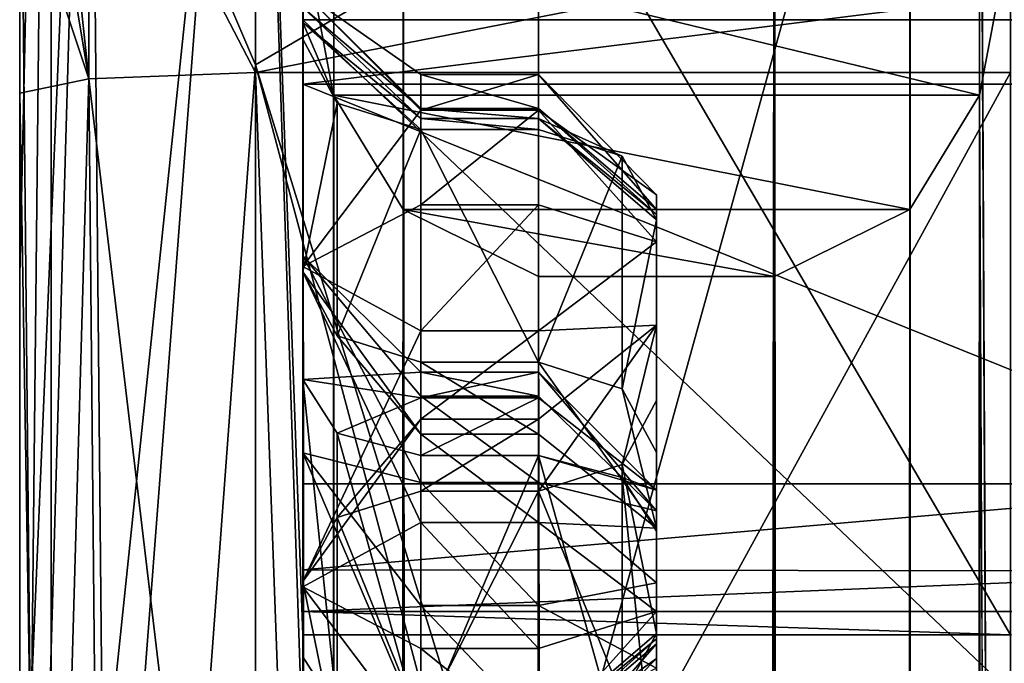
# Model space of a CAD drawing. Header units: millimetres. Extents: x -15 to 196, y -14 to 691.
# Tile 267 of 278: x 16.5 to 20.67, y 674.66 to 677.38. Entities that reach past the tile are written whole.
import ezdxf

# ---------------------------------------------------------------- set-up
doc = ezdxf.new("R2010")
doc.units = ezdxf.units.MM
doc.header["$LTSCALE"] = 41.718519
for name, color, linetype in [('1190', 7, 'CONTINUOUS'), ('1191', 7, 'CONTINUOUS'), ('1192', 7, 'CONTINUOUS'), ('130', 7, 'CONTINUOUS'), ('131', 7, 'CONTINUOUS'), ('1354', 7, 'CONTINUOUS'), ('1357', 7, 'CONTINUOUS'), ('1358', 7, 'CONTINUOUS'), ('1366', 7, 'CONTINUOUS'), ('1367', 7, 'CONTINUOUS'), ('1368', 7, 'CONTINUOUS'), ('1371', 7, 'CONTINUOUS'), ('1372', 7, 'CONTINUOUS'), ('1384', 7, 'CONTINUOUS'), ('1385', 7, 'CONTINUOUS'), ('1386', 7, 'CONTINUOUS'), ('1387', 7, 'CONTINUOUS'), ('1407', 7, 'CONTINUOUS'), ('666', 7, 'CONTINUOUS'), ('669', 7, 'CONTINUOUS'), ('670', 7, 'CONTINUOUS'), ('673', 7, 'CONTINUOUS'), ('674', 7, 'CONTINUOUS'), ('675', 7, 'CONTINUOUS'), ('676', 7, 'CONTINUOUS'), ('678', 7, 'CONTINUOUS'), ('679', 7, 'CONTINUOUS'), ('680', 7, 'CONTINUOUS'), ('681', 7, 'CONTINUOUS'), ('685', 7, 'CONTINUOUS'), ('686', 7, 'CONTINUOUS'), ('688', 7, 'CONTINUOUS'), ('715', 7, 'CONTINUOUS'), ('716', 7, 'CONTINUOUS'), ('717', 7, 'CONTINUOUS'), ('718', 7, 'CONTINUOUS'), ('719', 7, 'CONTINUOUS'), ('720', 7, 'CONTINUOUS'), ('721', 7, 'CONTINUOUS'), ('722', 7, 'CONTINUOUS'), ('723', 7, 'CONTINUOUS'), ('724', 7, 'CONTINUOUS'), ('725', 7, 'CONTINUOUS'), ('726', 7, 'CONTINUOUS'), ('727', 7, 'CONTINUOUS')]:
    doc.layers.add(name, color=color, linetype=linetype)

msp = doc.modelspace()

# ---------------------------------------------------------------- linework, layer by layer
at = {"layer": '1190', "linetype": 'Continuous'}
for points in [[(17.5, 677.1925, -148.8017), (17.5, 686.5131, -140.9721), (21.2, 679.362, -147.6472), (17.5, 677.1925, -148.8017)], [(17.5, 669.3014, -104.0965), (20.7, 669.3014, -104.0965), (21.2, 682.6727, -109.7731), (17.5, 669.3014, -104.0965)], [(17.5, 680.7253, -108.2521), (17.5, 669.3014, -104.0965), (21.2, 682.6727, -109.7731), (17.5, 680.7253, -108.2521)], [(21.2, 665.2051, -150.9176), (17.5, 677.1925, -148.8017), (21.2, 679.362, -147.6472), (21.2, 665.2051, -150.9176)], [(21.2, 665.2051, -150.9176), (20.7, 665.2051, -150.9176), (17.5, 677.1925, -148.8017), (21.2, 665.2051, -150.9176)], [(17.5, 677.1925, -148.8017), (20.7, 665.2051, -150.9176), (17.5, 665.2051, -150.9176), (17.5, 677.1925, -148.8017)]]:
    msp.add_3dface(points, dxfattribs=at)
at = {"layer": '1191', "linetype": 'Continuous'}
for points in [[(17.5, 686.5131, -140.9721), (17.5, 677.1925, -148.8017), (16.634, 679.2212, -147.148), (17.5, 686.5131, -140.9721)], [(16.634, 682.4111, -110.2085), (16.5, 682.0528, -110.5594), (16.5, 676.2985, -106.9053), (16.634, 682.4111, -110.2085)], [(16.634, 669.426, -104.6099), (16.634, 682.4111, -110.2085), (16.5, 669.7145, -105.1421), (16.634, 669.426, -104.6099)], [(16.5, 669.7145, -105.1421), (16.634, 682.4111, -110.2085), (16.5, 676.2985, -106.9053), (16.5, 669.7145, -105.1421)], [(17.5, 680.7253, -108.2521), (16.634, 682.4111, -110.2085), (16.634, 669.426, -104.6099), (17.5, 680.7253, -108.2521)], [(17.5, 669.3014, -104.0965), (17.5, 680.7253, -108.2521), (16.634, 669.426, -104.6099), (17.5, 669.3014, -104.0965)], [(16.634, 665.4685, -150.4377), (16.5, 678.8851, -146.7671), (16.634, 679.2212, -147.148), (16.634, 665.4685, -150.4377)], [(17.5, 677.1925, -148.8017), (16.634, 665.4685, -150.4377), (16.634, 679.2212, -147.148), (17.5, 677.1925, -148.8017)], [(16.5, 672.5847, -149.3662), (16.5, 678.8851, -146.7671), (16.634, 665.4685, -150.4377), (16.5, 672.5847, -149.3662)], [(17.5, 677.1925, -148.8017), (17.5, 665.2051, -150.9176), (16.634, 665.4685, -150.4377), (17.5, 677.1925, -148.8017)]]:
    msp.add_3dface(points, dxfattribs=at)
at = {"layer": '1192', "linetype": 'Continuous'}
for points in [[(16.5, 676.2985, -106.9053), (16.5, 682.0528, -110.5594), (16.5, 681.2548, -110.0589), (16.5, 676.2985, -106.9053)], [(16.5, 680.341, -109.8304), (16.5, 676.2985, -106.9053), (16.5, 681.2548, -110.0589), (16.5, 680.341, -109.8304)], [(16.5, 673.3703, -109.2206), (16.5, 676.2985, -106.9053), (16.5, 680.341, -109.8304), (16.5, 673.3703, -109.2206)], [(16.5, 669.7145, -105.1421), (16.5, 676.2985, -106.9053), (16.5, 673.3703, -109.2206), (16.5, 669.7145, -105.1421)]]:
    msp.add_3dface(points, dxfattribs=at)
at = {"layer": '130', "linetype": 'Continuous'}
for points in [[(17.7, 677.7599, -144.9893), (20.7, 677.7599, -144.9893), (20.5689, 677.0646, -145.4254), (17.7, 677.7599, -144.9893)], [(17.8311, 677.0646, -145.4254), (17.7, 677.7599, -144.9893), (20.5689, 677.0646, -145.4254), (17.8311, 677.0646, -145.4254)], [(18.1258, 676.5793, -145.7079), (17.8311, 677.0646, -145.4254), (20.2742, 676.5793, -145.7079), (18.1258, 676.5793, -145.7079)], [(20.2742, 676.5793, -145.7079), (17.8311, 677.0646, -145.4254), (20.5689, 677.0646, -145.4254), (20.2742, 676.5793, -145.7079)], [(18.7, 676.2958, -145.865), (18.1258, 676.5793, -145.7079), (19.7, 676.2958, -145.865), (18.7, 676.2958, -145.865)], [(19.7, 676.2958, -145.865), (18.1258, 676.5793, -145.7079), (20.2742, 676.5793, -145.7079), (19.7, 676.2958, -145.865)]]:
    msp.add_3dface(points, dxfattribs=at)
at = {"layer": '131', "linetype": 'Continuous'}
for points in [[(20.7, 652.4442, -109.6484), (20.7, 680.6361, -112.1149), (20.5689, 680.027, -111.5646), (20.7, 652.4442, -109.6484)], [(20.5689, 680.027, -111.5646), (20.2742, 679.5982, -111.2022), (20.5, 12, -53.0145), (20.5689, 680.027, -111.5646)], [(20.6487, 12, -53.2995), (20.5689, 680.027, -111.5646), (20.5, 12, -53.0145), (20.6487, 12, -53.2995)], [(20.7, 99.8642, -61.3039), (20.7, 652.4442, -109.6484), (20.5689, 680.027, -111.5646), (20.7, 99.8642, -61.3039)], [(20.5689, 680.027, -111.5646), (20.6487, 12, -53.2995), (20.7, 99.8642, -61.3039), (20.5689, 680.027, -111.5646)], [(20.2742, 679.5982, -111.2022), (19.7, 679.3463, -110.9982), (20.1438, 0.7796, -51.7353), (20.2742, 679.5982, -111.2022)], [(20.2742, 679.5982, -111.2022), (20.1438, 0.7796, -51.7353), (20.5, 12, -53.0145), (20.2742, 679.5982, -111.2022)], [(20.1438, 0.7796, -51.7353), (19.7, 679.3463, -110.9982), (19.7, 0.8299, -51.6357), (20.1438, 0.7796, -51.7353)]]:
    msp.add_3dface(points, dxfattribs=at)
at = {"layer": '1354', "linetype": 'Continuous'}
for points in [[(17.7, 674.7774, -110.3475), (20.7, 674.7774, -110.3475), (17.7, 674.8755, -109.2268), (17.7, 674.7774, -110.3475)], [(17.7, 674.8755, -109.2268), (20.7, 674.7774, -110.3475), (21.9, 674.8755, -109.2268), (17.7, 674.8755, -109.2268)]]:
    msp.add_3dface(points, dxfattribs=at)
at = {"layer": '1357', "linetype": 'Continuous'}
for points in [[(21.9, 675.0464, -108.8923), (21.9, 675.4172, -108.7723), (17.7, 675.0522, -108.8874), (21.9, 675.0464, -108.8923)], [(17.7, 675.0522, -108.8874), (21.9, 675.4172, -108.7723), (17.7, 675.4172, -108.7723), (17.7, 675.0522, -108.8874)], [(17.7, 674.8755, -109.2268), (21.9, 675.0464, -108.8923), (17.7, 675.0522, -108.8874), (17.7, 674.8755, -109.2268)], [(17.7, 674.8755, -109.2268), (21.9, 674.8755, -109.2268), (21.9, 675.0464, -108.8923), (17.7, 674.8755, -109.2268)]]:
    msp.add_3dface(points, dxfattribs=at)
at = {"layer": '1358', "linetype": 'Continuous'}
for points in [[(17.7, 677.6341, -108.5619), (17.7, 677.3842, -107.9785), (17.7, 677.1104, -108.9204), (17.7, 677.6341, -108.5619)], [(17.7, 677.3842, -107.9785), (17.7, 673.3946, -106.3816), (17.7, 677.1104, -108.9204), (17.7, 677.3842, -107.9785)], [(17.7, 673.3946, -106.3816), (17.7, 675.4172, -108.7723), (17.7, 677.1104, -108.9204), (17.7, 673.3946, -106.3816)], [(17.7, 675.0522, -108.8874), (17.7, 675.4172, -108.7723), (17.7, 673.3946, -106.3816), (17.7, 675.0522, -108.8874)], [(17.7, 674.8755, -109.2268), (17.7, 675.0522, -108.8874), (17.7, 673.3946, -106.3816), (17.7, 674.8755, -109.2268)], [(17.7, 674.7774, -110.3475), (17.7, 674.8755, -109.2268), (17.7, 673.3946, -106.3816), (17.7, 674.7774, -110.3475)], [(17.7, 674.7774, -110.3475), (17.7, 673.3946, -106.3816), (17.7, 674.2793, -110.3039), (17.7, 674.7774, -110.3475)]]:
    msp.add_3dface(points, dxfattribs=at)
at = {"layer": '1366', "linetype": 'Continuous'}
for points in [[(17.7, 675.4172, -108.7723), (21.9, 675.4172, -108.7723), (17.7, 677.1104, -108.9204), (17.7, 675.4172, -108.7723)], [(17.7, 677.1104, -108.9204), (21.9, 675.4172, -108.7723), (21.9, 677.1104, -108.9204), (17.7, 677.1104, -108.9204)]]:
    msp.add_3dface(points, dxfattribs=at)
at = {"layer": '1367', "linetype": 'Continuous'}
for points in [[(17.7, 677.3842, -107.9785), (17.7, 677.6341, -108.5619), (21.9, 677.3842, -107.9785), (17.7, 677.3842, -107.9785)], [(17.7, 677.6341, -108.5619), (17.7, 677.1104, -108.9204), (21.9, 677.6341, -108.5619), (17.7, 677.6341, -108.5619)], [(17.7, 677.1104, -108.9204), (21.9, 677.1104, -108.9204), (21.9, 677.6341, -108.5619), (17.7, 677.1104, -108.9204)]]:
    msp.add_3dface(points, dxfattribs=at)
at = {"layer": '1368', "linetype": 'Continuous'}
for points in [[(17.7, 673.3946, -106.3816), (17.7, 677.3842, -107.9785), (21.9, 673.3946, -106.3816), (17.7, 673.3946, -106.3816)], [(17.7, 677.3842, -107.9785), (21.9, 677.3842, -107.9785), (21.9, 673.3946, -106.3816), (17.7, 677.3842, -107.9785)]]:
    msp.add_3dface(points, dxfattribs=at)
at = {"layer": '1371', "linetype": 'Continuous'}
for points in [[(20.7, 680.2538, -110.8266), (20.7, 674.7774, -110.3475), (17.5, 680.2538, -110.8266), (20.7, 680.2538, -110.8266)], [(20.7, 674.7774, -110.3475), (17.7, 674.7774, -110.3475), (17.5, 680.2538, -110.8266), (20.7, 674.7774, -110.3475)], [(17.7, 674.7774, -110.3475), (17.7, 674.2793, -110.3039), (17.5, 680.2538, -110.8266), (17.7, 674.7774, -110.3475)], [(17.7, 674.2793, -110.3039), (17.5, 674.2793, -110.3039), (17.5, 680.2538, -110.8266), (17.7, 674.2793, -110.3039)]]:
    msp.add_3dface(points, dxfattribs=at)
at = {"layer": '1372', "linetype": 'Continuous'}
for points in [[(16.5, 673.3703, -109.2206), (16.5, 680.341, -109.8304), (16.7929, 680.2793, -110.5349), (16.5, 673.3703, -109.2206)], [(16.6067, 673.7788, -109.7076), (16.5, 673.3703, -109.2206), (16.7929, 680.2793, -110.5349), (16.6067, 673.7788, -109.7076)], [(16.8518, 674.0625, -110.0455), (16.6067, 673.7788, -109.7076), (16.7929, 680.2793, -110.5349), (16.8518, 674.0625, -110.0455)], [(17.5, 680.2538, -110.8266), (16.8518, 674.0625, -110.0455), (16.7929, 680.2793, -110.5349), (17.5, 680.2538, -110.8266)], [(17.5, 680.2538, -110.8266), (17.5, 674.2793, -110.3039), (16.8518, 674.0625, -110.0455), (17.5, 680.2538, -110.8266)]]:
    msp.add_3dface(points, dxfattribs=at)
at = {"layer": '1384', "linetype": 'Continuous'}
for points in [[(20.7, 677.1598, -146.1915), (20.7, 677.7862, -146.1474), (17.5, 677.1598, -146.1915), (20.7, 677.1598, -146.1915)], [(17.5, 677.1598, -146.1915), (20.7, 677.7862, -146.1474), (17.5, 677.7862, -146.1474), (17.5, 677.1598, -146.1915)]]:
    msp.add_3dface(points, dxfattribs=at)
at = {"layer": '1385', "linetype": 'Continuous'}
for points in [[(16.6345, 678.626, -146.3384), (16.5, 678.8851, -146.7671), (16.7929, 677.1342, -146.4833), (16.6345, 678.626, -146.3384)], [(16.7929, 677.1342, -146.4833), (16.5, 678.8851, -146.7671), (16.5, 678.0123, -147.1215), (16.7929, 677.1342, -146.4833)], [(16.7929, 678.5194, -146.1619), (16.6345, 678.626, -146.3384), (16.7929, 677.1342, -146.4833), (16.7929, 678.5194, -146.1619)], [(16.7929, 678.5194, -146.1619), (17.5, 677.1598, -146.1915), (17.5, 677.7862, -146.1474), (16.7929, 678.5194, -146.1619)], [(17.5, 677.1598, -146.1915), (16.7929, 678.5194, -146.1619), (16.7929, 677.1342, -146.4833), (17.5, 677.1598, -146.1915)], [(16.5, 677.0726, -147.1877), (16.7929, 677.1342, -146.4833), (16.5, 678.0123, -147.1215), (16.5, 677.0726, -147.1877)]]:
    msp.add_3dface(points, dxfattribs=at)
at = {"layer": '1386', "linetype": 'Continuous'}
for points in [[(16.7929, 677.1342, -146.4833), (16.5, 677.0726, -147.1877), (16.6067, 670.589, -146.1694), (16.7929, 677.1342, -146.4833)], [(16.8518, 670.9269, -145.8857), (16.7929, 677.1342, -146.4833), (16.6067, 670.589, -146.1694), (16.8518, 670.9269, -145.8857)], [(17.5, 677.1598, -146.1915), (16.7929, 677.1342, -146.4833), (17.5, 671.1853, -145.6689), (17.5, 677.1598, -146.1915)], [(17.5, 671.1853, -145.6689), (16.7929, 677.1342, -146.4833), (16.8518, 670.9269, -145.8857), (17.5, 671.1853, -145.6689)], [(16.6067, 670.589, -146.1694), (16.5, 677.0726, -147.1877), (16.5, 670.102, -146.5779), (16.6067, 670.589, -146.1694)]]:
    msp.add_3dface(points, dxfattribs=at)
at = {"layer": '1387', "linetype": 'Continuous'}
for points in [[(20.7, 677.1598, -146.1915), (17.5, 677.1598, -146.1915), (17.7, 671.6834, -145.7124), (20.7, 677.1598, -146.1915)], [(17.5, 677.1598, -146.1915), (17.5, 671.1853, -145.6689), (17.7, 671.6834, -145.7124), (17.5, 677.1598, -146.1915)], [(20.7, 671.6834, -145.7124), (20.7, 677.1598, -146.1915), (17.7, 671.6834, -145.7124), (20.7, 671.6834, -145.7124)]]:
    msp.add_3dface(points, dxfattribs=at)
at = {"layer": '1407', "linetype": 'Continuous'}
for points in [[(16.5, 678.8851, -146.7671), (16.5, 672.5847, -149.3662), (16.5, 678.0123, -147.1215), (16.5, 678.8851, -146.7671)], [(16.5, 672.5847, -149.3662), (16.5, 677.0726, -147.1877), (16.5, 678.0123, -147.1215), (16.5, 672.5847, -149.3662)], [(16.5, 677.0726, -147.1877), (16.5, 672.5847, -149.3662), (16.5, 670.102, -146.5779), (16.5, 677.0726, -147.1877)]]:
    msp.add_3dface(points, dxfattribs=at)
at = {"layer": '666', "linetype": 'Continuous'}
for points in [[(17.7, 680.6361, -112.1149), (17.7, 677.7599, -144.9893), (17.7, 676.383, -135.2345), (17.7, 680.6361, -112.1149)], [(17.7, 0.3443, -52.597), (17.7, 680.6361, -112.1149), (17.7, 18.3692, -57.6874), (17.7, 0.3443, -52.597)], [(17.7, 680.6361, -112.1149), (17.7, 676.383, -135.2345), (17.7, 677.5022, -121.6957), (17.7, 680.6361, -112.1149)], [(17.7, 660.0108, -117.3247), (17.7, 680.6361, -112.1149), (17.7, 661.4419, -117.2581), (17.7, 660.0108, -117.3247)], [(17.7, 680.6361, -112.1149), (17.7, 660.0108, -117.3247), (17.7, 102.2426, -68.5387), (17.7, 680.6361, -112.1149)], [(17.7, 661.4419, -117.2581), (17.7, 680.6361, -112.1149), (17.7, 662.2761, -118.4226), (17.7, 661.4419, -117.2581)], [(17.7, 662.2761, -118.4226), (17.7, 680.6361, -112.1149), (17.7, 673.8163, -119.2115), (17.7, 662.2761, -118.4226)], [(17.7, 677.3015, -120.0772), (17.7, 680.6361, -112.1149), (17.7, 677.3722, -120.1683), (17.7, 677.3015, -120.0772)], [(17.7, 680.6361, -112.1149), (17.7, 677.3015, -120.0772), (17.7, 676.3151, -118.9016), (17.7, 680.6361, -112.1149)], [(17.7, 677.3722, -120.1683), (17.7, 680.6361, -112.1149), (17.7, 677.4356, -120.2646), (17.7, 677.3722, -120.1683)], [(17.7, 673.8163, -119.2115), (17.7, 680.6361, -112.1149), (17.7, 674.9807, -118.3773), (17.7, 673.8163, -119.2115)], [(17.7, 674.9807, -118.3773), (17.7, 680.6361, -112.1149), (17.7, 676.3151, -118.9016), (17.7, 674.9807, -118.3773)], [(17.7, 97.9863, -65.5583), (17.7, 680.6361, -112.1149), (17.7, 100.9724, -65.8182), (17.7, 97.9863, -65.5583)], [(17.7, 680.6361, -112.1149), (17.7, 97.9863, -65.5583), (17.7, 48.1518, -60.846), (17.7, 680.6361, -112.1149)], [(17.7, 100.9724, -65.8182), (17.7, 680.6361, -112.1149), (17.7, 102.2426, -68.5387), (17.7, 100.9724, -65.8182)], [(17.7, 48.1075, -60.8418), (17.7, 680.6361, -112.1149), (17.7, 48.1297, -60.8438), (17.7, 48.1075, -60.8418)], [(17.7, 680.6361, -112.1149), (17.7, 48.1075, -60.8418), (17.7, 18.3692, -57.6874), (17.7, 680.6361, -112.1149)], [(17.7, 48.1297, -60.8438), (17.7, 680.6361, -112.1149), (17.7, 48.1518, -60.846), (17.7, 48.1297, -60.8438)], [(17.7, 677.7599, -144.9893), (17.7, 54.4186, -90.454), (17.7, 673.0646, -137.7559), (17.7, 677.7599, -144.9893)], [(17.7, 676.383, -135.2345), (17.7, 677.7599, -144.9893), (17.7, 675.8587, -136.5688), (17.7, 676.383, -135.2345)], [(17.7, 675.8587, -136.5688), (17.7, 677.7599, -144.9893), (17.7, 674.6831, -137.5553), (17.7, 675.8587, -136.5688)], [(17.7, 674.6831, -137.5553), (17.7, 677.7599, -144.9893), (17.7, 674.592, -137.626), (17.7, 674.6831, -137.5553)], [(17.7, 674.592, -137.626), (17.7, 677.7599, -144.9893), (17.7, 674.4957, -137.6894), (17.7, 674.592, -137.626)], [(17.7, 674.4957, -137.6894), (17.7, 677.7599, -144.9893), (17.7, 673.0646, -137.7559), (17.7, 674.4957, -137.6894)], [(17.7, 676.383, -135.2345), (17.7, 675.5488, -134.0701), (17.7, 677.5022, -121.6957), (17.7, 676.383, -135.2345)], [(17.7, 677.5022, -121.6957), (17.7, 675.5488, -134.0701), (17.7, 676.3377, -122.5299), (17.7, 677.5022, -121.6957)], [(17.7, 674.0214, -134.2), (17.7, 673.9303, -134.2707), (17.7, 676.3377, -122.5299), (17.7, 674.0214, -134.2)], [(17.7, 676.3377, -122.5299), (17.7, 673.9303, -134.2707), (17.7, 675.0034, -122.0056), (17.7, 676.3377, -122.5299)], [(17.7, 674.1177, -134.1366), (17.7, 674.0214, -134.2), (17.7, 676.3377, -122.5299), (17.7, 674.1177, -134.1366)], [(17.7, 675.5488, -134.0701), (17.7, 674.1177, -134.1366), (17.7, 676.3377, -122.5299), (17.7, 675.5488, -134.0701)], [(17.7, 673.9303, -134.2707), (17.7, 672.7547, -135.2572), (17.7, 675.0034, -122.0056), (17.7, 673.9303, -134.2707)], [(17.7, 675.0034, -122.0056), (17.7, 672.7547, -135.2572), (17.7, 674.0169, -120.83), (17.7, 675.0034, -122.0056)]]:
    msp.add_3dface(points, dxfattribs=at)
at = {"layer": '669', "linetype": 'Continuous'}
for points in [[(17.8311, 680.027, -111.5647), (17.7, 680.6361, -112.1149), (17.995, 0.6886, -51.9155), (17.8311, 680.027, -111.5647)], [(17.7, 680.6361, -112.1149), (17.7, 0.3443, -52.597), (17.995, 0.6886, -51.9155), (17.7, 680.6361, -112.1149)], [(18.1258, 679.5982, -111.2022), (17.8311, 680.027, -111.5647), (17.995, 0.6886, -51.9155), (18.1258, 679.5982, -111.2022)], [(18.1258, 679.5982, -111.2022), (17.995, 0.6886, -51.9155), (18.7, 0.8299, -51.6357), (18.1258, 679.5982, -111.2022)], [(18.7, 679.3463, -110.9982), (18.1258, 679.5982, -111.2022), (18.7, 0.8299, -51.6357), (18.7, 679.3463, -110.9982)]]:
    msp.add_3dface(points, dxfattribs=at)
at = {"layer": '670', "linetype": 'Continuous'}
for points in [[(19.7, 679.3463, -110.9982), (18.7, 679.3463, -110.9982), (18.7, 0.8299, -51.6357), (19.7, 679.3463, -110.9982)], [(19.7, 0.8299, -51.6357), (19.7, 679.3463, -110.9982), (18.7, 0.8299, -51.6357), (19.7, 0.8299, -51.6357)]]:
    msp.add_3dface(points, dxfattribs=at)
at = {"layer": '673', "linetype": 'Continuous'}
for points in [[(17.7, 677.7599, -144.9893), (17.8311, 677.0646, -145.4254), (17.7, 54.4186, -90.454), (17.7, 677.7599, -144.9893)], [(17.7, 54.4186, -90.454), (17.8311, 677.0646, -145.4254), (17.8529, 55.2893, -91.0637), (17.7, 54.4186, -90.454)], [(17.8311, 677.0646, -145.4254), (18.1258, 676.5793, -145.7079), (17.8529, 55.2893, -91.0637), (17.8311, 677.0646, -145.4254)], [(18.1258, 676.5793, -145.7079), (18.1516, 55.7885, -91.4132), (17.8529, 55.2893, -91.0637), (18.1258, 676.5793, -145.7079)], [(18.1258, 676.5793, -145.7079), (18.7, 676.2958, -145.865), (18.1516, 55.7885, -91.4132), (18.1258, 676.5793, -145.7079)], [(18.7, 676.2958, -145.865), (18.7, 56.0569, -91.6011), (18.1516, 55.7885, -91.4132), (18.7, 676.2958, -145.865)]]:
    msp.add_3dface(points, dxfattribs=at)
at = {"layer": '674', "linetype": 'Continuous'}
for points in [[(18.7, 676.2958, -145.865), (19.7, 676.2958, -145.865), (19.7, 56.0569, -91.6011), (18.7, 676.2958, -145.865)], [(18.7, 56.0569, -91.6011), (18.7, 676.2958, -145.865), (19.7, 56.0569, -91.6011), (18.7, 56.0569, -91.6011)]]:
    msp.add_3dface(points, dxfattribs=at)
at = {"layer": '675', "linetype": 'Continuous'}
for points in [[(20.7, 677.7599, -144.9893), (20.7, 649.568, -142.5228), (20.5689, 677.0646, -145.4254), (20.7, 677.7599, -144.9893)], [(20.2742, 676.5793, -145.7079), (20.5689, 677.0646, -145.4254), (20.5471, 55.2892, -91.0636), (20.2742, 676.5793, -145.7079)], [(20.5471, 55.2892, -91.0636), (20.5689, 677.0646, -145.4254), (20.7, 649.568, -142.5228), (20.5471, 55.2892, -91.0636)], [(19.7, 676.2958, -145.865), (20.2742, 676.5793, -145.7079), (19.7, 56.0569, -91.6011), (19.7, 676.2958, -145.865)], [(20.2742, 676.5793, -145.7079), (20.248, 55.7889, -91.4135), (19.7, 56.0569, -91.6011), (20.2742, 676.5793, -145.7079)], [(20.2742, 676.5793, -145.7079), (20.5471, 55.2892, -91.0636), (20.248, 55.7889, -91.4135), (20.2742, 676.5793, -145.7079)]]:
    msp.add_3dface(points, dxfattribs=at)
at = {"layer": '676', "linetype": 'Continuous'}
for points in [[(17.7, 675.5488, -134.0701), (17.7, 676.383, -135.2345), (18.2, 675.423, -134.5709), (17.7, 675.5488, -134.0701)], [(17.7, 676.383, -135.2345), (17.7, 675.8587, -136.5688), (18.2, 675.8907, -135.5069), (17.7, 676.383, -135.2345)], [(18.2, 675.423, -134.5709), (17.7, 676.383, -135.2345), (18.2, 675.7891, -134.9728), (18.2, 675.423, -134.5709)], [(18.2, 675.7891, -134.9728), (17.7, 676.383, -135.2345), (18.2, 675.8907, -135.5069), (18.2, 675.7891, -134.9728)], [(18.2, 675.8907, -135.5069), (17.7, 675.8587, -136.5688), (18.2, 675.7815, -135.8815), (18.2, 675.8907, -135.5069)], [(18.2, 675.7815, -135.8815), (17.7, 675.8587, -136.5688), (17.8464, 675.6314, -136.298), (18.2, 675.7815, -135.8815)], [(18.2, 675.5373, -136.1858), (18.2, 675.7815, -135.8815), (17.8464, 675.6314, -136.298), (18.2, 675.5373, -136.1858)], [(17.7, 674.1177, -134.1366), (17.7, 675.5488, -134.0701), (18.2, 674.3766, -134.5643), (17.7, 674.1177, -134.1366)], [(18.2, 674.3766, -134.5643), (17.7, 675.5488, -134.0701), (18.2, 674.9007, -134.4198), (18.2, 674.3766, -134.5643)], [(18.2, 674.9007, -134.4198), (17.7, 675.5488, -134.0701), (18.2, 675.423, -134.5709), (18.2, 674.9007, -134.4198)]]:
    msp.add_3dface(points, dxfattribs=at)
at = {"layer": '678', "linetype": 'Continuous'}
msp.add_3dface([(17.7, 674.6831, -137.5553), (17.7, 674.592, -137.626), (17.8464, 674.4558, -137.2845), (17.7, 674.6831, -137.5553)], dxfattribs=at)
at = {"layer": '679', "linetype": 'Continuous'}
for points in [[(17.7, 675.8587, -136.5688), (17.7, 674.6831, -137.5553), (17.8464, 674.4558, -137.2845), (17.7, 675.8587, -136.5688)], [(17.8464, 675.6314, -136.298), (17.7, 675.8587, -136.5688), (17.8464, 674.4558, -137.2845), (17.8464, 675.6314, -136.298)], [(18.2, 675.5373, -136.1858), (17.8464, 675.6314, -136.298), (18.2, 674.3617, -137.1723), (18.2, 675.5373, -136.1858)], [(17.8464, 675.6314, -136.298), (17.8464, 674.4558, -137.2845), (18.2, 674.3617, -137.1723), (17.8464, 675.6314, -136.298)]]:
    msp.add_3dface(points, dxfattribs=at)
at = {"layer": '680', "linetype": 'Continuous'}
for points in [[(18.2, 675.5373, -136.1858), (18.2, 674.3617, -137.1723), (18.7, 675.5373, -136.1858), (18.2, 675.5373, -136.1858)], [(18.7, 675.5373, -136.1858), (18.2, 674.3617, -137.1723), (18.7, 674.3617, -137.1723), (18.7, 675.5373, -136.1858)]]:
    msp.add_3dface(points, dxfattribs=at)
at = {"layer": '681', "linetype": 'Continuous'}
for points in [[(18.2, 675.7891, -134.9728), (18.2, 675.8907, -135.5069), (18.7, 675.7891, -134.9728), (18.2, 675.7891, -134.9728)], [(18.2, 675.8907, -135.5069), (18.2, 675.7815, -135.8815), (18.7, 675.8907, -135.5069), (18.2, 675.8907, -135.5069)], [(18.7, 675.7891, -134.9728), (18.2, 675.8907, -135.5069), (18.7, 675.8907, -135.5069), (18.7, 675.7891, -134.9728)], [(18.7, 675.8907, -135.5069), (18.2, 675.7815, -135.8815), (18.7, 675.7815, -135.8815), (18.7, 675.8907, -135.5069)], [(18.2, 675.423, -134.5709), (18.2, 675.7891, -134.9728), (18.7, 675.423, -134.5709), (18.2, 675.423, -134.5709)], [(18.7, 675.423, -134.5709), (18.2, 675.7891, -134.9728), (18.7, 675.7891, -134.9728), (18.7, 675.423, -134.5709)], [(18.2, 675.7815, -135.8815), (18.2, 675.5373, -136.1858), (18.7, 675.7815, -135.8815), (18.2, 675.7815, -135.8815)], [(18.2, 675.5373, -136.1858), (18.7, 675.5373, -136.1858), (18.7, 675.7815, -135.8815), (18.2, 675.5373, -136.1858)], [(18.2, 674.9007, -134.4198), (18.2, 675.423, -134.5709), (18.7, 674.9007, -134.4198), (18.2, 674.9007, -134.4198)], [(18.7, 674.9007, -134.4198), (18.2, 675.423, -134.5709), (18.7, 675.423, -134.5709), (18.7, 674.9007, -134.4198)], [(18.2, 674.3766, -134.5643), (18.2, 674.9007, -134.4198), (18.7, 674.3766, -134.5643), (18.2, 674.3766, -134.5643)], [(18.7, 674.3766, -134.5643), (18.2, 674.9007, -134.4198), (18.7, 674.9007, -134.4198), (18.7, 674.3766, -134.5643)]]:
    msp.add_3dface(points, dxfattribs=at)
at = {"layer": '685', "linetype": 'Continuous'}
for points in [[(18.7, 675.5373, -136.1858), (18.7, 674.3617, -137.1723), (19.0536, 674.2675, -137.0601), (18.7, 675.5373, -136.1858)], [(18.7, 675.5373, -136.1858), (19.0536, 674.2675, -137.0601), (19.0536, 675.4432, -136.0736), (18.7, 675.5373, -136.1858)], [(19.0536, 674.2675, -137.0601), (19.2, 674.0403, -136.7892), (19.0536, 675.4432, -136.0736), (19.0536, 674.2675, -137.0601)], [(19.0536, 675.4432, -136.0736), (19.2, 674.0403, -136.7892), (19.2, 675.2159, -135.8028), (19.0536, 675.4432, -136.0736)]]:
    msp.add_3dface(points, dxfattribs=at)
at = {"layer": '686', "linetype": 'Continuous'}
for points in [[(18.7, 675.7891, -134.9728), (18.7, 675.8907, -135.5069), (19.2, 675.3019, -135.13), (18.7, 675.7891, -134.9728)], [(18.7, 675.8907, -135.5069), (18.7, 675.7815, -135.8815), (19.2, 675.3906, -135.4824), (18.7, 675.8907, -135.5069)], [(19.2, 675.3019, -135.13), (18.7, 675.8907, -135.5069), (19.2, 675.3906, -135.4824), (19.2, 675.3019, -135.13)], [(18.7, 675.423, -134.5709), (18.7, 675.7891, -134.9728), (19.2, 675.3019, -135.13), (18.7, 675.423, -134.5709)], [(18.7, 675.7815, -135.8815), (18.7, 675.5373, -136.1858), (19.2, 675.3906, -135.4824), (18.7, 675.7815, -135.8815)], [(18.7, 675.5373, -136.1858), (19.0536, 675.4432, -136.0736), (19.2, 675.3906, -135.4824), (18.7, 675.5373, -136.1858)], [(18.7, 674.9007, -134.4198), (18.7, 675.423, -134.5709), (19.2, 674.9976, -134.9305), (18.7, 674.9007, -134.4198)], [(19.2, 674.9976, -134.9305), (18.7, 675.423, -134.5709), (19.2, 675.3019, -135.13), (19.2, 674.9976, -134.9305)], [(19.0536, 675.4432, -136.0736), (19.2, 675.2159, -135.8028), (19.2, 675.3906, -135.4824), (19.0536, 675.4432, -136.0736)], [(19.2, 674.6356, -134.992), (18.7, 674.9007, -134.4198), (19.2, 674.9976, -134.9305), (19.2, 674.6356, -134.992)], [(18.7, 674.3766, -134.5643), (18.7, 674.9007, -134.4198), (19.2, 674.6356, -134.992), (18.7, 674.3766, -134.5643)]]:
    msp.add_3dface(points, dxfattribs=at)
at = {"layer": '688', "linetype": 'Continuous'}
for points in [[(19.2, 675.2159, -135.8028), (19.2, 675.3019, -135.13), (19.2, 675.3906, -135.4824), (19.2, 675.2159, -135.8028)], [(19.2, 675.2159, -135.8028), (19.2, 674.9976, -134.9305), (19.2, 675.3019, -135.13), (19.2, 675.2159, -135.8028)], [(19.2, 675.2159, -135.8028), (19.2, 674.0403, -136.7892), (19.2, 674.9976, -134.9305), (19.2, 675.2159, -135.8028)], [(19.2, 674.0403, -136.7892), (19.2, 674.6356, -134.992), (19.2, 674.9976, -134.9305), (19.2, 674.0403, -136.7892)]]:
    msp.add_3dface(points, dxfattribs=at)
at = {"layer": '715', "linetype": 'Continuous'}
for points in [[(17.7, 677.4356, -120.2646), (17.7, 677.5022, -121.6957), (18.2, 677.0079, -120.5235), (17.7, 677.4356, -120.2646)], [(17.7, 677.5022, -121.6957), (17.7, 676.3377, -122.5299), (18.2, 677.0014, -121.5699), (17.7, 677.5022, -121.6957)], [(18.2, 677.0079, -120.5235), (17.7, 677.5022, -121.6957), (18.2, 677.1524, -121.0476), (18.2, 677.0079, -120.5235)], [(18.2, 677.1524, -121.0476), (17.7, 677.5022, -121.6957), (18.2, 677.0014, -121.5699), (18.2, 677.1524, -121.0476)], [(17.7, 677.3722, -120.1683), (17.7, 677.4356, -120.2646), (18.2, 676.9656, -120.4594), (17.7, 677.3722, -120.1683)], [(18.2, 676.9656, -120.4594), (17.7, 677.4356, -120.2646), (18.2, 677.0079, -120.5235), (18.2, 676.9656, -120.4594)], [(17.7, 677.3015, -120.0772), (17.7, 677.3722, -120.1683), (17.8464, 677.0307, -120.3045), (17.7, 677.3015, -120.0772)], [(17.8464, 677.0307, -120.3045), (17.7, 677.3722, -120.1683), (18.2, 676.9185, -120.3986), (17.8464, 677.0307, -120.3045)], [(18.2, 676.9185, -120.3986), (17.7, 677.3722, -120.1683), (18.2, 676.9656, -120.4594), (18.2, 676.9185, -120.3986)], [(18.2, 677.0014, -121.5699), (17.7, 676.3377, -122.5299), (18.2, 676.5994, -121.936), (18.2, 677.0014, -121.5699)], [(18.2, 676.5994, -121.936), (17.7, 676.3377, -122.5299), (18.2, 676.0653, -122.0376), (18.2, 676.5994, -121.936)], [(17.7, 676.3377, -122.5299), (17.7, 675.0034, -122.0056), (18.2, 676.0653, -122.0376), (17.7, 676.3377, -122.5299)], [(18.2, 676.0653, -122.0376), (17.7, 675.0034, -122.0056), (18.2, 675.6907, -121.9284), (18.2, 676.0653, -122.0376)], [(18.2, 675.6907, -121.9284), (17.7, 675.0034, -122.0056), (17.8464, 675.2742, -121.7783), (18.2, 675.6907, -121.9284)], [(18.2, 675.3864, -121.6842), (18.2, 675.6907, -121.9284), (17.8464, 675.2742, -121.7783), (18.2, 675.3864, -121.6842)]]:
    msp.add_3dface(points, dxfattribs=at)
at = {"layer": '716', "linetype": 'Continuous'}
for points in [[(17.7, 676.3151, -118.9016), (17.7, 677.3015, -120.0772), (17.8464, 677.0307, -120.3045), (17.7, 676.3151, -118.9016)], [(17.7, 676.3151, -118.9016), (17.8464, 677.0307, -120.3045), (17.8464, 676.0442, -119.1289), (17.7, 676.3151, -118.9016)], [(17.8464, 677.0307, -120.3045), (18.2, 676.9185, -120.3986), (17.8464, 676.0442, -119.1289), (17.8464, 677.0307, -120.3045)], [(17.8464, 676.0442, -119.1289), (18.2, 676.9185, -120.3986), (18.2, 675.932, -119.223), (17.8464, 676.0442, -119.1289)]]:
    msp.add_3dface(points, dxfattribs=at)
at = {"layer": '717', "linetype": 'Continuous'}
for points in [[(17.7, 674.9807, -118.3773), (17.7, 676.3151, -118.9016), (18.2, 675.2531, -118.8696), (17.7, 674.9807, -118.3773)], [(17.7, 676.3151, -118.9016), (17.8464, 676.0442, -119.1289), (18.2, 675.6277, -118.9788), (17.7, 676.3151, -118.9016)], [(18.2, 675.2531, -118.8696), (17.7, 676.3151, -118.9016), (18.2, 675.6277, -118.9788), (18.2, 675.2531, -118.8696)], [(17.8464, 676.0442, -119.1289), (18.2, 675.932, -119.223), (18.2, 675.6277, -118.9788), (17.8464, 676.0442, -119.1289)], [(18.2, 674.7191, -118.9712), (17.7, 674.9807, -118.3773), (18.2, 675.2531, -118.8696), (18.2, 674.7191, -118.9712)], [(17.7, 673.8163, -119.2115), (17.7, 674.9807, -118.3773), (18.2, 674.3171, -119.3373), (17.7, 673.8163, -119.2115)], [(18.2, 674.3171, -119.3373), (17.7, 674.9807, -118.3773), (18.2, 674.7191, -118.9712), (18.2, 674.3171, -119.3373)]]:
    msp.add_3dface(points, dxfattribs=at)
at = {"layer": '718', "linetype": 'Continuous'}
for points in [[(18.2, 675.3864, -121.6842), (17.8464, 675.2742, -121.7783), (18.2, 674.3999, -120.5086), (18.2, 675.3864, -121.6842)], [(17.8464, 675.2742, -121.7783), (17.7, 675.0034, -122.0056), (17.8464, 674.2878, -120.6027), (17.8464, 675.2742, -121.7783)], [(17.8464, 675.2742, -121.7783), (17.8464, 674.2878, -120.6027), (18.2, 674.3999, -120.5086), (17.8464, 675.2742, -121.7783)], [(17.7, 675.0034, -122.0056), (17.7, 674.0169, -120.83), (17.8464, 674.2878, -120.6027), (17.7, 675.0034, -122.0056)]]:
    msp.add_3dface(points, dxfattribs=at)
at = {"layer": '719', "linetype": 'Continuous'}
for points in [[(18.2, 675.3864, -121.6842), (18.2, 674.3999, -120.5086), (18.7, 675.3864, -121.6842), (18.2, 675.3864, -121.6842)], [(18.7, 675.3864, -121.6842), (18.2, 674.3999, -120.5086), (18.7, 674.3999, -120.5086), (18.7, 675.3864, -121.6842)]]:
    msp.add_3dface(points, dxfattribs=at)
at = {"layer": '720', "linetype": 'Continuous'}
for points in [[(18.2, 677.0079, -120.5235), (18.2, 677.1524, -121.0476), (18.7, 677.0079, -120.5235), (18.2, 677.0079, -120.5235)], [(18.2, 677.1524, -121.0476), (18.2, 677.0014, -121.5699), (18.7, 677.1524, -121.0476), (18.2, 677.1524, -121.0476)], [(18.7, 677.0079, -120.5235), (18.2, 677.1524, -121.0476), (18.7, 677.1524, -121.0476), (18.7, 677.0079, -120.5235)], [(18.7, 677.1524, -121.0476), (18.2, 677.0014, -121.5699), (18.7, 677.0014, -121.5699), (18.7, 677.1524, -121.0476)], [(18.2, 676.9656, -120.4594), (18.2, 677.0079, -120.5235), (18.7, 676.9656, -120.4594), (18.2, 676.9656, -120.4594)], [(18.7, 676.9656, -120.4594), (18.2, 677.0079, -120.5235), (18.7, 677.0079, -120.5235), (18.7, 676.9656, -120.4594)], [(18.2, 677.0014, -121.5699), (18.2, 676.5994, -121.936), (18.7, 677.0014, -121.5699), (18.2, 677.0014, -121.5699)], [(18.7, 677.0014, -121.5699), (18.2, 676.5994, -121.936), (18.7, 676.5994, -121.936), (18.7, 677.0014, -121.5699)], [(18.2, 676.9185, -120.3986), (18.2, 676.9656, -120.4594), (18.7, 676.9185, -120.3986), (18.2, 676.9185, -120.3986)], [(18.7, 676.9185, -120.3986), (18.2, 676.9656, -120.4594), (18.7, 676.9656, -120.4594), (18.7, 676.9185, -120.3986)], [(18.2, 676.5994, -121.936), (18.2, 676.0653, -122.0376), (18.7, 676.5994, -121.936), (18.2, 676.5994, -121.936)], [(18.7, 676.5994, -121.936), (18.2, 676.0653, -122.0376), (18.7, 676.0653, -122.0376), (18.7, 676.5994, -121.936)], [(18.2, 676.0653, -122.0376), (18.2, 675.6907, -121.9284), (18.7, 676.0653, -122.0376), (18.2, 676.0653, -122.0376)], [(18.7, 676.0653, -122.0376), (18.2, 675.6907, -121.9284), (18.7, 675.6907, -121.9284), (18.7, 676.0653, -122.0376)], [(18.2, 675.6907, -121.9284), (18.2, 675.3864, -121.6842), (18.7, 675.6907, -121.9284), (18.2, 675.6907, -121.9284)], [(18.2, 675.3864, -121.6842), (18.7, 675.3864, -121.6842), (18.7, 675.6907, -121.9284), (18.2, 675.3864, -121.6842)]]:
    msp.add_3dface(points, dxfattribs=at)
at = {"layer": '721', "linetype": 'Continuous'}
for points in [[(18.2, 675.932, -119.223), (18.2, 676.9185, -120.3986), (18.7, 675.932, -119.223), (18.2, 675.932, -119.223)], [(18.2, 676.9185, -120.3986), (18.7, 676.9185, -120.3986), (18.7, 675.932, -119.223), (18.2, 676.9185, -120.3986)]]:
    msp.add_3dface(points, dxfattribs=at)
at = {"layer": '722', "linetype": 'Continuous'}
for points in [[(18.2, 675.6277, -118.9788), (18.2, 675.932, -119.223), (18.7, 675.6277, -118.9788), (18.2, 675.6277, -118.9788)], [(18.2, 675.932, -119.223), (18.7, 675.932, -119.223), (18.7, 675.6277, -118.9788), (18.2, 675.932, -119.223)], [(18.2, 675.2531, -118.8696), (18.2, 675.6277, -118.9788), (18.7, 675.2531, -118.8696), (18.2, 675.2531, -118.8696)], [(18.7, 675.2531, -118.8696), (18.2, 675.6277, -118.9788), (18.7, 675.6277, -118.9788), (18.7, 675.2531, -118.8696)], [(18.2, 674.7191, -118.9712), (18.2, 675.2531, -118.8696), (18.7, 674.7191, -118.9712), (18.2, 674.7191, -118.9712)], [(18.7, 674.7191, -118.9712), (18.2, 675.2531, -118.8696), (18.7, 675.2531, -118.8696), (18.7, 674.7191, -118.9712)], [(18.2, 674.3171, -119.3373), (18.2, 674.7191, -118.9712), (18.7, 674.3171, -119.3373), (18.2, 674.3171, -119.3373)], [(18.7, 674.3171, -119.3373), (18.2, 674.7191, -118.9712), (18.7, 674.7191, -118.9712), (18.7, 674.3171, -119.3373)]]:
    msp.add_3dface(points, dxfattribs=at)
at = {"layer": '723', "linetype": 'Continuous'}
for points in [[(18.7, 675.6277, -118.9788), (18.7, 675.932, -119.223), (19.2, 675.2287, -119.3697), (18.7, 675.6277, -118.9788)], [(19.2, 675.2287, -119.3697), (18.7, 675.932, -119.223), (19.0536, 675.8199, -119.3171), (19.2, 675.2287, -119.3697)], [(19.2, 675.549, -119.5444), (19.2, 675.2287, -119.3697), (19.0536, 675.8199, -119.3171), (19.2, 675.549, -119.5444)], [(18.7, 675.2531, -118.8696), (18.7, 675.6277, -118.9788), (19.2, 675.2287, -119.3697), (18.7, 675.2531, -118.8696)], [(18.7, 674.7191, -118.9712), (18.7, 675.2531, -118.8696), (19.2, 674.8762, -119.4584), (18.7, 674.7191, -118.9712)], [(19.2, 674.8762, -119.4584), (18.7, 675.2531, -118.8696), (19.2, 675.2287, -119.3697), (19.2, 674.8762, -119.4584)], [(18.7, 674.3171, -119.3373), (18.7, 674.7191, -118.9712), (19.2, 674.8762, -119.4584), (18.7, 674.3171, -119.3373)], [(19.2, 674.6767, -119.7627), (18.7, 674.3171, -119.3373), (19.2, 674.8762, -119.4584), (19.2, 674.6767, -119.7627)], [(19.0536, 674.5121, -120.4145), (18.7, 674.3528, -120.4478), (19.2, 674.783, -120.1872), (19.0536, 674.5121, -120.4145)], [(19.2, 674.783, -120.1872), (18.7, 674.3528, -120.4478), (19.2, 674.7594, -120.1568), (19.2, 674.783, -120.1872)], [(18.7, 674.3528, -120.4478), (18.7, 674.3105, -120.3837), (19.2, 674.7594, -120.1568), (18.7, 674.3528, -120.4478)], [(19.2, 674.7594, -120.1568), (18.7, 674.3105, -120.3837), (19.2, 674.7383, -120.1247), (19.2, 674.7594, -120.1568)], [(18.7, 674.3105, -120.3837), (18.7, 674.166, -119.8596), (19.2, 674.7383, -120.1247), (18.7, 674.3105, -120.3837)], [(19.2, 674.7383, -120.1247), (18.7, 674.166, -119.8596), (19.2, 674.6767, -119.7627), (19.2, 674.7383, -120.1247)], [(18.7, 674.166, -119.8596), (18.7, 674.3171, -119.3373), (19.2, 674.6767, -119.7627), (18.7, 674.166, -119.8596)]]:
    msp.add_3dface(points, dxfattribs=at)
at = {"layer": '724', "linetype": 'Continuous'}
for points in [[(19.0536, 675.4986, -121.5901), (19.2, 674.783, -120.1872), (19.2, 675.7694, -121.3628), (19.0536, 675.4986, -121.5901)], [(18.7, 675.3864, -121.6842), (19.0536, 674.5121, -120.4145), (19.0536, 675.4986, -121.5901), (18.7, 675.3864, -121.6842)], [(19.0536, 674.5121, -120.4145), (19.2, 674.783, -120.1872), (19.0536, 675.4986, -121.5901), (19.0536, 674.5121, -120.4145)], [(18.7, 675.3864, -121.6842), (18.7, 674.3999, -120.5086), (19.0536, 674.5121, -120.4145), (18.7, 675.3864, -121.6842)]]:
    msp.add_3dface(points, dxfattribs=at)
at = {"layer": '725', "linetype": 'Continuous'}
for points in [[(18.7, 677.0079, -120.5235), (18.7, 677.1524, -121.0476), (19.2, 676.5802, -120.7825), (18.7, 677.0079, -120.5235)], [(18.7, 677.1524, -121.0476), (18.7, 677.0014, -121.5699), (19.2, 676.6417, -121.1445), (18.7, 677.1524, -121.0476)], [(19.2, 676.5802, -120.7825), (18.7, 677.1524, -121.0476), (19.2, 676.6417, -121.1445), (19.2, 676.5802, -120.7825)], [(18.7, 676.9656, -120.4594), (18.7, 677.0079, -120.5235), (19.2, 676.559, -120.7504), (18.7, 676.9656, -120.4594)], [(19.2, 676.559, -120.7504), (18.7, 677.0079, -120.5235), (19.2, 676.5802, -120.7825), (19.2, 676.559, -120.7504)], [(18.7, 677.0014, -121.5699), (18.7, 676.5994, -121.936), (19.2, 676.4422, -121.4488), (18.7, 677.0014, -121.5699)], [(19.2, 676.6417, -121.1445), (18.7, 677.0014, -121.5699), (19.2, 676.4422, -121.4488), (19.2, 676.6417, -121.1445)], [(18.7, 676.9185, -120.3986), (18.7, 676.9656, -120.4594), (19.0536, 676.8063, -120.4927), (18.7, 676.9185, -120.3986)], [(19.0536, 676.8063, -120.4927), (18.7, 676.9656, -120.4594), (19.2, 676.5355, -120.72), (19.0536, 676.8063, -120.4927)], [(19.2, 676.5355, -120.72), (18.7, 676.9656, -120.4594), (19.2, 676.559, -120.7504), (19.2, 676.5355, -120.72)], [(18.7, 676.5994, -121.936), (18.7, 676.0653, -122.0376), (19.2, 676.4422, -121.4488), (18.7, 676.5994, -121.936)], [(19.2, 676.4422, -121.4488), (18.7, 676.0653, -122.0376), (19.2, 676.0898, -121.5375), (19.2, 676.4422, -121.4488)], [(18.7, 675.6907, -121.9284), (18.7, 675.3864, -121.6842), (19.2, 676.0898, -121.5375), (18.7, 675.6907, -121.9284)], [(18.7, 675.3864, -121.6842), (19.0536, 675.4986, -121.5901), (19.2, 676.0898, -121.5375), (18.7, 675.3864, -121.6842)], [(18.7, 676.0653, -122.0376), (18.7, 675.6907, -121.9284), (19.2, 676.0898, -121.5375), (18.7, 676.0653, -122.0376)], [(19.0536, 675.4986, -121.5901), (19.2, 675.7694, -121.3628), (19.2, 676.0898, -121.5375), (19.0536, 675.4986, -121.5901)]]:
    msp.add_3dface(points, dxfattribs=at)
at = {"layer": '726', "linetype": 'Continuous'}
for points in [[(18.7, 675.932, -119.223), (18.7, 676.9185, -120.3986), (19.0536, 676.8063, -120.4927), (18.7, 675.932, -119.223)], [(19.0536, 675.8199, -119.3171), (18.7, 675.932, -119.223), (19.0536, 676.8063, -120.4927), (19.0536, 675.8199, -119.3171)], [(19.0536, 675.8199, -119.3171), (19.0536, 676.8063, -120.4927), (19.2, 676.5355, -120.72), (19.0536, 675.8199, -119.3171)], [(19.2, 675.549, -119.5444), (19.0536, 675.8199, -119.3171), (19.2, 676.5355, -120.72), (19.2, 675.549, -119.5444)]]:
    msp.add_3dface(points, dxfattribs=at)
at = {"layer": '727', "linetype": 'Continuous'}
for points in [[(19.2, 675.7694, -121.3628), (19.2, 674.783, -120.1872), (19.2, 676.6417, -121.1445), (19.2, 675.7694, -121.3628)], [(19.2, 674.783, -120.1872), (19.2, 676.5802, -120.7825), (19.2, 676.6417, -121.1445), (19.2, 674.783, -120.1872)], [(19.2, 675.7694, -121.3628), (19.2, 676.6417, -121.1445), (19.2, 676.4422, -121.4488), (19.2, 675.7694, -121.3628)], [(19.2, 674.783, -120.1872), (19.2, 676.559, -120.7504), (19.2, 676.5802, -120.7825), (19.2, 674.783, -120.1872)], [(19.2, 674.783, -120.1872), (19.2, 676.5355, -120.72), (19.2, 676.559, -120.7504), (19.2, 674.783, -120.1872)], [(19.2, 674.783, -120.1872), (19.2, 674.7594, -120.1568), (19.2, 676.5355, -120.72), (19.2, 674.783, -120.1872)], [(19.2, 674.7594, -120.1568), (19.2, 674.7383, -120.1247), (19.2, 676.5355, -120.72), (19.2, 674.7594, -120.1568)], [(19.2, 674.7383, -120.1247), (19.2, 674.6767, -119.7627), (19.2, 676.5355, -120.72), (19.2, 674.7383, -120.1247)], [(19.2, 674.6767, -119.7627), (19.2, 675.549, -119.5444), (19.2, 676.5355, -120.72), (19.2, 674.6767, -119.7627)], [(19.2, 675.7694, -121.3628), (19.2, 676.4422, -121.4488), (19.2, 676.0898, -121.5375), (19.2, 675.7694, -121.3628)], [(19.2, 674.6767, -119.7627), (19.2, 674.8762, -119.4584), (19.2, 675.549, -119.5444), (19.2, 674.6767, -119.7627)], [(19.2, 674.8762, -119.4584), (19.2, 675.2287, -119.3697), (19.2, 675.549, -119.5444), (19.2, 674.8762, -119.4584)]]:
    msp.add_3dface(points, dxfattribs=at)

doc.saveas('drawing.dxf')
